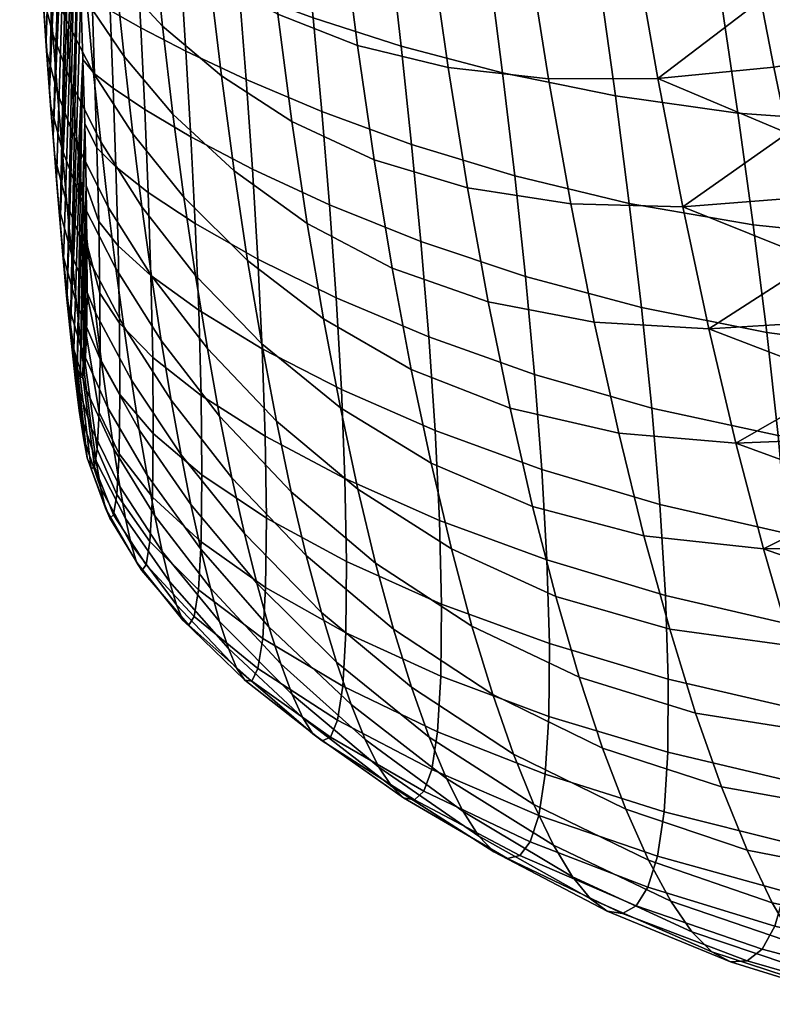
# Model space of a CAD drawing. Extents: x -120 to 2831, y -92 to 75.
# Tile 479 of 643: x 2319 to 2331, y -82 to -66. Entities that reach past the tile are written whole.
import ezdxf

# ---------------------------------------------------------------- set-up
doc = ezdxf.new("R2010")
doc.units = 0
doc.layers.add('GLASS', color=18, linetype='CONTINUOUS')

msp = doc.modelspace()

# ---------------------------------------------------------------- meshes
at = {"layer": 'GLASS'}
mesh = msp.add_polyface(dxfattribs=at)
corners = [(2319.755, -61.455, 90.245), (2319.688, -60.334, 89.927), (2319.453, -60.471, 89.028), (2319.508, -61.535, 89.353), (2319.819, -62.6, 90.495), (2319.562, -62.621, 89.616), (2318.94, -64.572, 70.279), (2319.011, -65.576, 70.863), (2318.862, -64.991, 71.606), (2318.802, -64.037, 71.054), (2318.873, -63.538, 69.748), (2318.744, -63.058, 70.548), (2319.122, -64.133, 68.799), (2319.205, -65.239, 69.37), (2319.52, -64.833, 67.709), (2319.624, -66.025, 68.334), (2318.807, -62.474, 69.271), (2318.687, -62.054, 70.09), (2319.043, -62.992, 68.291), (2319.421, -63.596, 67.16), (2318.745, -61.383, 68.852), (2318.631, -61.027, 69.683), (2318.969, -61.817, 67.852), (2319.33, -62.319, 66.692), (2319.848, -62.866, 65.403), (2319.961, -64.262, 65.905), (2318.686, -60.267, 68.493), (2318.578, -59.978, 69.329), (2318.9, -60.613, 67.484), (2319.247, -61.005, 66.31), (2319.745, -61.427, 65.004), (2319.655, -59.952, 64.714), (2319.172, -59.661, 66.019), (2319.362, -61.865, 87.884), (2319.314, -60.884, 87.577), (2319.451, -63.874, 88.326), (2319.614, -63.729, 89.811), (2319.407, -62.863, 88.136), (2319.492, -64.896, 88.446), (2319.663, -64.858, 89.929), (2318.924, -65.916, 72.204), (2318.867, -65.02, 73.393), (2318.813, -64.162, 72.826), (2318.708, -62.375, 71.808), (2318.76, -63.28, 72.297), (2318.606, -60.503, 70.957), (2318.656, -61.449, 71.361), (2318.557, -59.539, 70.599), (2318.76, -63.28, 72.297), (2319.005, -55.403, 84.783), (2318.708, -62.375, 71.808), (2318.813, -64.162, 72.826), (2319.112, -57.143, 85.879), (2318.867, -65.02, 73.393), (2318.921, -65.852, 73.998), (2319.215, -58.973, 86.816), (2318.977, -66.656, 74.639), (2319.032, -67.428, 75.317), (2319.088, -68.167, 76.032), (2319.314, -60.884, 87.577), (2319.362, -61.865, 87.884), (2319.2, -69.525, 77.575), (2319.407, -62.863, 88.136), (2319.265, -59.919, 87.22), (2319.164, -58.047, 86.368), (2319.451, -63.874, 88.326)]
mesh.append_faces([[corners[k] for k in face] for face in [(0, 1, 2, 3), (4, 0, 3, 5), (6, 7, 8, 9), (10, 6, 9, 11), (12, 13, 6, 10), (14, 15, 13, 12), (16, 10, 11, 17), (18, 12, 10, 16), (19, 14, 12, 18), (20, 16, 17, 21), (22, 18, 16, 20), (23, 19, 18, 22), (24, 25, 19, 23), (26, 20, 21, 27), (28, 22, 20, 26), (29, 23, 22, 28), (30, 24, 23, 29), (31, 30, 29, 32), (33, 3, 2, 34), (35, 36, 5, 37), (38, 39, 36, 35), (37, 5, 3, 33), (40, 41, 42, 8), (43, 11, 9, 44), (45, 21, 17, 46), (47, 27, 21, 45), (46, 17, 11, 43), (44, 9, 8, 42), (48, 49, 50, 50), (49, 48, 51, 51), (52, 51, 53, 53), (52, 53, 54, 54), (55, 54, 56, 56), (57, 58, 59, 59), (57, 55, 56, 56), (58, 60, 59, 59), (61, 62, 60, 60), (57, 59, 63, 63), (64, 52, 54, 54), (55, 64, 54, 54), (55, 57, 63, 63), (61, 65, 62, 62)]])
mesh = msp.add_polyface(dxfattribs=at)
corners = [(2329.106, -62.174, 99.527), (2328.778, -60.238, 99.557), (2326.959, -60.328, 98.578), (2327.25, -62.166, 98.58), (2331.095, -62.087, 100.274), (2330.734, -60.067, 100.32), (2333.186, -61.896, 100.804), (2332.796, -59.808, 100.847), (2335.351, -61.603, 101.122), (2334.937, -59.464, 101.143), (2329.419, -64.088, 99.328), (2327.529, -63.985, 98.427), (2331.438, -64.084, 100.047), (2333.555, -63.962, 100.57), (2329.712, -65.966, 98.963), (2327.791, -65.775, 98.122), (2331.759, -66.042, 99.643), (2333.898, -65.991, 100.147), (2329.983, -67.799, 98.438), (2328.034, -67.528, 97.668), (2332.053, -67.95, 99.066), (2334.212, -67.966, 99.541), (2328.708, -67.253, 58.054), (2329.104, -69.292, 58.867), (2327.324, -69.244, 59.549), (2326.972, -67.258, 58.725), (2330.556, -67.072, 57.593), (2330.772, -68.117, 57.96), (2332.719, -67.792, 57.656), (2332.96, -68.822, 58.05), (2330.993, -69.14, 58.376), (2332.483, -66.743, 57.311), (2328.337, -65.13, 57.44), (2326.643, -65.184, 58.092), (2330.346, -66.007, 57.277), (2330.142, -64.925, 57.013), (2332.252, -65.676, 57.018), (2332.027, -64.594, 56.776), (2329.944, -63.828, 56.802), (2327.993, -62.942, 57.036), (2329.754, -62.719, 56.645), (2331.807, -63.499, 56.587), (2331.594, -62.394, 56.452), (2329.571, -61.6, 56.542), (2327.679, -60.71, 56.85), (2329.396, -60.475, 56.495), (2331.388, -61.281, 56.37), (2331.19, -60.164, 56.343), (2329.229, -59.346, 56.505), (2334.709, -67.371, 57.461), (2334.969, -68.401, 57.828), (2334.452, -66.324, 57.143), (2334.2, -65.262, 56.876), (2333.712, -63.102, 56.495), (2333.954, -64.187, 56.659), (2333.477, -62.009, 56.383), (2333.248, -60.91, 56.324), (2333.026, -59.808, 56.318)]
mesh.append_faces([[corners[k] for k in face] for face in [(0, 1, 2, 3), (4, 5, 1, 0), (6, 7, 5, 4), (8, 9, 7, 6), (10, 0, 3, 11), (12, 4, 0, 10), (13, 6, 4, 12), (14, 10, 11, 15), (16, 12, 10, 14), (17, 13, 12, 16), (18, 14, 15, 19), (20, 16, 14, 18), (21, 17, 16, 20), (22, 23, 24, 25), (22, 26, 27, 27), (23, 22, 27, 27), (28, 29, 30, 27), (31, 28, 27, 26), (32, 22, 25, 33), (34, 26, 22, 22), (32, 35, 34, 34), (22, 32, 34, 34), (36, 31, 26, 34), (37, 36, 34, 35), (38, 35, 32, 32), (39, 40, 38, 38), (32, 39, 38, 38), (41, 37, 35, 38), (42, 41, 38, 40), (43, 40, 39, 39), (44, 45, 43, 43), (39, 44, 43, 43), (46, 42, 40, 43), (47, 46, 43, 45), (48, 45, 44, 44), (29, 28, 49, 50), (28, 31, 51, 49), (52, 51, 31, 36), (37, 41, 53, 54), (55, 53, 41, 42), (42, 46, 56, 55), (46, 47, 57, 56), (54, 52, 36, 37)]])
mesh = msp.add_polyface(dxfattribs=at)
corners = [(2319.996, -66.172, 90.767), (2319.941, -64.959, 90.767), (2319.663, -64.858, 89.929), (2319.708, -66.008, 89.958), (2320.484, -66.443, 91.634), (2320.415, -65.164, 91.683), (2320.046, -67.406, 90.654), (2319.75, -67.175, 89.88), (2320.089, -68.657, 90.403), (2319.786, -68.352, 89.671), (2320.124, -69.912, 89.979), (2319.814, -69.525, 89.3), (2319.309, -69.24, 73.689), (2319.386, -70.057, 74.515), (2319.178, -69.301, 75.032), (2319.114, -68.507, 74.259), (2319.232, -68.381, 72.911), (2319.049, -67.677, 73.53), (2319.569, -69.251, 72.233), (2319.665, -70.139, 73.082), (2319.157, -67.482, 72.18), (2318.986, -66.812, 72.845), (2319.475, -68.314, 71.436), (2319.967, -69.295, 70.617), (2320.088, -70.273, 71.5), (2319.083, -66.547, 71.497), (2318.924, -65.916, 72.204), (2319.382, -67.332, 70.692), (2319.849, -68.259, 69.792), (2319.011, -65.576, 70.863), (2318.862, -64.991, 71.606), (2319.292, -66.306, 70.002), (2319.734, -67.168, 69.03), (2320.356, -68.129, 67.965), (2320.502, -69.293, 68.814), (2319.205, -65.239, 69.37), (2318.94, -64.572, 70.279), (2319.624, -66.025, 68.334), (2320.217, -66.899, 67.193), (2320.084, -65.608, 66.504), (2319.52, -64.833, 67.709), (2319.563, -66.951, 88.432), (2319.53, -65.924, 88.486), (2319.592, -67.967, 88.268), (2319.628, -69.875, 87.517), (2319.833, -70.664, 88.725), (2319.615, -68.951, 87.97), (2319.492, -64.896, 88.446), (2319.088, -68.167, 76.032), (2319.243, -70.053, 75.851), (2319.144, -68.868, 76.785), (2319.032, -67.428, 75.317), (2318.921, -65.852, 73.998), (2318.977, -66.656, 74.639), (2318.867, -65.02, 73.393), (2319.309, -70.759, 76.716), (2319.2, -69.525, 77.575), (2319.144, -68.868, 76.785), (2319.362, -61.865, 87.884), (2319.088, -68.167, 76.032), (2319.2, -69.525, 77.575), (2319.256, -70.133, 78.405), (2319.312, -70.682, 79.274), (2319.451, -63.874, 88.326), (2319.367, -71.162, 80.183), (2319.492, -64.896, 88.446), (2319.563, -66.951, 88.432), (2319.53, -65.924, 88.486), (2319.472, -71.846, 82.119), (2319.592, -67.967, 88.268)]
mesh.append_faces([[corners[k] for k in face] for face in [(0, 1, 2, 3), (4, 5, 1, 0), (6, 0, 3, 7), (8, 6, 7, 9), (10, 8, 9, 11), (12, 13, 14, 15), (16, 12, 15, 17), (18, 19, 12, 16), (20, 16, 17, 21), (22, 18, 16, 20), (23, 24, 18, 22), (25, 20, 21, 26), (27, 22, 20, 25), (28, 23, 22, 27), (29, 25, 26, 30), (31, 27, 25, 29), (32, 28, 27, 31), (33, 34, 28, 32), (35, 31, 29, 36), (37, 32, 31, 35), (38, 33, 32, 37), (39, 38, 37, 40), (41, 7, 3, 42), (43, 9, 7, 41), (44, 45, 11, 46), (46, 11, 9, 43), (42, 3, 2, 47), (48, 14, 49, 50), (51, 15, 14, 48), (52, 21, 17, 53), (54, 26, 21, 52), (53, 17, 15, 51), (50, 49, 55, 56), (57, 58, 59, 59), (60, 58, 57, 57), (61, 62, 63, 63), (64, 65, 62, 62), (63, 60, 61, 61), (63, 62, 65, 65), (64, 66, 67, 67), (67, 65, 64, 64), (66, 68, 69, 69)]])
mesh = msp.add_polyface(dxfattribs=at)
corners = [(2323.224, -66.285, 94.758), (2323.074, -64.789, 94.938), (2321.929, -64.438, 93.794), (2322.049, -65.851, 93.704), (2324.627, -66.735, 95.794), (2324.446, -65.153, 96.069), (2326.239, -67.162, 96.776), (2326.026, -65.494, 97.145), (2328.034, -67.528, 97.668), (2327.791, -65.775, 98.122), (2321.201, -66.815, 92.552), (2321.113, -65.467, 92.67), (2320.415, -65.164, 91.683), (2320.484, -66.443, 91.634), (2322.16, -67.269, 93.501), (2323.362, -67.776, 94.456), (2324.792, -68.299, 95.389), (2326.432, -68.799, 96.269), (2328.255, -69.236, 97.066), (2320.546, -67.743, 91.467), (2319.996, -66.172, 90.767), (2320.046, -67.406, 90.654), (2321.281, -68.178, 92.311), (2322.26, -68.694, 93.17), (2323.484, -69.261, 94.023), (2324.939, -69.842, 94.848), (2326.604, -70.399, 95.619), (2328.448, -70.892, 96.316), (2320.601, -69.06, 91.157), (2320.089, -68.657, 90.403), (2321.349, -69.554, 91.923), (2322.346, -70.122, 92.689), (2323.59, -70.736, 93.44), (2320.645, -70.383, 90.666), (2320.124, -69.912, 89.979), (2321.405, -70.934, 91.352), (2320.502, -69.293, 68.814), (2320.654, -70.389, 69.734), (2319.967, -69.295, 70.617), (2319.849, -68.259, 69.792), (2321.171, -69.139, 66.84), (2321.354, -70.384, 67.785), (2320.356, -68.129, 67.965), (2320.996, -67.815, 65.984), (2320.217, -66.899, 67.193), (2321.968, -68.719, 64.753), (2322.183, -70.141, 65.694), (2323.133, -69.553, 63.548), (2323.391, -71.073, 64.569), (2320.831, -66.417, 65.225), (2320.084, -65.608, 66.504), (2321.765, -67.21, 63.924), (2322.889, -67.935, 62.655), (2324.198, -68.543, 61.472), (2324.485, -70.263, 62.42), (2325.682, -68.989, 60.425), (2326.012, -70.799, 61.41), (2320.677, -64.951, 64.573), (2319.961, -64.262, 65.905), (2321.577, -65.622, 63.217), (2322.662, -66.228, 61.9), (2323.931, -66.725, 60.679), (2325.372, -67.078, 59.607), (2326.972, -67.258, 58.725), (2327.324, -69.244, 59.549), (2322.455, -64.443, 61.295), (2321.404, -63.965, 62.643), (2323.685, -64.825, 60.052), (2325.085, -65.079, 58.971), (2326.643, -65.184, 58.092)]
mesh.append_faces([[corners[k] for k in face] for face in [(0, 1, 2, 3), (4, 5, 1, 0), (6, 7, 5, 4), (8, 9, 7, 6), (10, 11, 12, 13), (14, 3, 11, 10), (15, 0, 3, 14), (16, 4, 0, 15), (17, 6, 4, 16), (18, 8, 6, 17), (19, 13, 20, 21), (22, 10, 13, 19), (23, 14, 10, 22), (24, 15, 14, 23), (25, 16, 15, 24), (26, 17, 16, 25), (27, 18, 17, 26), (28, 19, 21, 29), (30, 22, 19, 28), (31, 23, 22, 30), (32, 24, 23, 31), (33, 28, 29, 34), (35, 30, 28, 33), (36, 37, 38, 39), (40, 41, 36, 42), (43, 40, 42, 44), (45, 46, 40, 43), (47, 48, 46, 45), (49, 43, 44, 50), (51, 45, 43, 49), (52, 47, 45, 51), (53, 54, 47, 52), (55, 56, 54, 53), (57, 49, 50, 58), (59, 51, 49, 57), (60, 52, 51, 59), (61, 53, 52, 60), (62, 55, 53, 61), (63, 64, 55, 62), (65, 60, 59, 66), (67, 61, 60, 65), (68, 62, 61, 67), (69, 63, 62, 68)]])
mesh = msp.add_polyface(dxfattribs=at)
corners = [(2320.146, -71.139, 89.336), (2320.124, -69.912, 89.979), (2319.814, -69.525, 89.3), (2319.833, -70.664, 88.725), (2320.153, -72.275, 88.433), (2319.837, -71.706, 87.913), (2320.139, -73.214, 87.268), (2319.823, -72.56, 86.862), (2320.104, -73.861, 85.919), (2319.792, -73.141, 85.639), (2320.052, -74.187, 84.506), (2319.747, -73.425, 84.349), (2319.921, -74.079, 81.809), (2319.99, -74.238, 83.123), (2319.692, -73.453, 83.075), (2319.633, -73.282, 81.857), (2319.848, -73.766, 80.574), (2319.57, -72.962, 80.706), (2319.773, -73.335, 79.413), (2319.506, -72.529, 79.621), (2319.697, -72.812, 78.32), (2319.44, -72.008, 78.597), (2320.148, -73.735, 78.097), (2320.241, -74.243, 79.271), (2319.619, -72.212, 77.288), (2319.375, -71.414, 77.63), (2320.053, -73.145, 76.986), (2319.542, -71.549, 76.312), (2319.309, -70.759, 76.716), (2319.957, -72.484, 75.931), (2319.463, -70.828, 75.388), (2319.243, -70.053, 75.851), (2319.859, -71.759, 74.93), (2319.386, -70.057, 74.515), (2319.178, -69.301, 75.032), (2319.762, -70.976, 73.981), (2320.336, -72.046, 73.432), (2320.46, -72.836, 74.476), (2319.665, -70.139, 73.082), (2319.309, -69.24, 73.689), (2320.212, -71.191, 72.439), (2320.088, -70.273, 71.5), (2319.569, -69.251, 72.233), (2319.631, -70.69, 86.891), (2319.628, -69.875, 87.517), (2319.62, -71.34, 86.096), (2319.562, -71.991, 84.162), (2319.597, -71.778, 85.167), (2319.472, -71.846, 82.119), (2319.52, -72.002, 83.134), (2319.42, -71.557, 81.132), (2319.367, -71.162, 80.183), (2319.256, -70.133, 78.405), (2319.312, -70.682, 79.274), (2319.2, -69.525, 77.575), (2319.563, -66.951, 88.432), (2319.367, -71.162, 80.183), (2319.42, -71.557, 81.132), (2319.52, -72.002, 83.134), (2319.592, -67.967, 88.268), (2319.472, -71.846, 82.119), (2319.615, -68.951, 87.97), (2319.562, -71.991, 84.162), (2319.597, -71.778, 85.167), (2319.631, -70.69, 86.891), (2319.628, -69.875, 87.517), (2319.62, -71.34, 86.096)]
mesh.append_faces([[corners[k] for k in face] for face in [(0, 1, 2, 3), (4, 0, 3, 5), (6, 4, 5, 7), (8, 6, 7, 9), (10, 8, 9, 11), (12, 13, 14, 15), (16, 12, 15, 17), (18, 16, 17, 19), (20, 18, 19, 21), (22, 23, 18, 20), (24, 20, 21, 25), (26, 22, 20, 24), (27, 24, 25, 28), (29, 26, 24, 27), (30, 27, 28, 31), (32, 29, 27, 30), (33, 30, 31, 34), (35, 32, 30, 33), (36, 37, 32, 35), (38, 35, 33, 39), (40, 36, 35, 38), (41, 40, 38, 42), (43, 5, 3, 44), (5, 43, 45, 7), (46, 11, 9, 47), (48, 15, 14, 49), (50, 17, 15, 48), (49, 14, 11, 46), (47, 9, 7, 45), (17, 50, 51, 19), (52, 25, 21, 53), (54, 28, 25, 52), (53, 21, 19, 51), (55, 56, 57, 57), (58, 59, 60, 60), (61, 58, 62, 62), (55, 57, 60, 60), (62, 63, 64, 64), (65, 61, 62, 62), (62, 64, 65, 65), (61, 59, 58, 58), (66, 64, 63, 63)]])
mesh = msp.add_polyface(dxfattribs=at)
corners = [(2330.227, -69.576, 97.756), (2329.983, -67.799, 98.438), (2328.034, -67.528, 97.668), (2328.255, -69.236, 97.066), (2332.317, -69.794, 98.322), (2332.053, -67.95, 99.066), (2334.492, -69.874, 98.757), (2334.212, -67.966, 99.541), (2330.441, -71.289, 96.919), (2328.448, -70.892, 96.316), (2332.548, -71.563, 97.416), (2334.734, -71.7, 97.802), (2330.621, -72.927, 95.927), (2328.612, -72.49, 95.414), (2332.74, -73.245, 96.35), (2334.935, -73.43, 96.681), (2328.741, -74.02, 94.352), (2326.749, -71.956, 94.819), (2326.864, -73.464, 93.853), (2330.762, -74.482, 94.779), (2332.89, -74.83, 95.129), (2335.091, -75.052, 95.403), (2328.831, -75.466, 93.116), (2326.944, -74.903, 92.699), (2330.859, -75.938, 93.468), (2332.992, -76.303, 93.753), (2335.196, -76.55, 93.972), (2328.488, -74.518, 63.037), (2328.897, -76.004, 64.489), (2327.085, -75.483, 65.228), (2326.717, -74.056, 63.826), (2330.389, -74.729, 62.37), (2330.836, -76.268, 63.845), (2332.392, -74.697, 61.826), (2332.633, -75.509, 62.544), (2334.466, -74.46, 61.387), (2334.722, -75.291, 62.092), (2329.948, -73.045, 61.039), (2328.087, -72.888, 61.72), (2332.153, -73.85, 61.145), (2331.915, -72.969, 60.505), (2334.21, -73.594, 60.722), (2333.956, -72.697, 60.099), (2329.518, -71.228, 59.866), (2327.698, -71.126, 60.552), (2331.68, -72.055, 59.906), (2331.447, -71.111, 59.351), (2333.703, -71.769, 59.518), (2333.452, -70.812, 58.982), (2329.104, -69.292, 58.867), (2327.324, -69.244, 59.549), (2331.218, -70.139, 58.84), (2330.993, -69.14, 58.376), (2333.205, -69.829, 58.492), (2332.96, -68.822, 58.05), (2330.772, -68.117, 57.96), (2334.969, -68.401, 57.828), (2335.232, -69.412, 58.244)]
mesh.append_faces([[corners[k] for k in face] for face in [(0, 1, 2, 3), (4, 5, 1, 0), (6, 7, 5, 4), (8, 0, 3, 9), (10, 4, 0, 8), (11, 6, 4, 10), (12, 8, 9, 13), (14, 10, 8, 12), (15, 11, 10, 14), (16, 13, 17, 18), (19, 12, 13, 16), (20, 14, 12, 19), (21, 15, 14, 20), (22, 16, 18, 23), (24, 19, 16, 22), (25, 20, 19, 24), (26, 21, 20, 25), (27, 28, 29, 30), (31, 32, 28, 27), (31, 33, 34, 34), (32, 31, 34, 34), (35, 36, 34, 33), (37, 31, 27, 38), (39, 33, 31, 31), (37, 40, 39, 39), (31, 37, 39, 39), (41, 35, 33, 39), (42, 41, 39, 40), (43, 37, 38, 44), (45, 40, 37, 37), (43, 46, 45, 45), (37, 43, 45, 45), (47, 42, 40, 45), (48, 47, 45, 46), (49, 43, 44, 50), (51, 46, 43, 43), (49, 52, 51, 51), (43, 49, 51, 51), (53, 48, 46, 51), (54, 53, 51, 52), (55, 52, 49, 49), (53, 54, 56, 57)]])
mesh = msp.add_polyface(dxfattribs=at)
corners = [(2325.065, -71.359, 94.156), (2324.939, -69.842, 94.848), (2323.484, -69.261, 94.023), (2323.59, -70.736, 93.44), (2326.749, -71.956, 94.819), (2326.604, -70.399, 95.619), (2328.612, -72.49, 95.414), (2328.448, -70.892, 96.316), (2322.416, -71.546, 92.028), (2322.346, -70.122, 92.689), (2321.349, -69.554, 91.923), (2321.405, -70.934, 91.352), (2323.674, -72.193, 92.679), (2325.165, -72.844, 93.292), (2326.864, -73.464, 93.853), (2320.674, -71.683, 89.948), (2320.645, -70.383, 90.666), (2320.124, -69.912, 89.979), (2320.146, -71.139, 89.336), (2321.442, -72.288, 90.552), (2322.463, -72.938, 91.14), (2323.732, -73.61, 91.702), (2325.234, -74.275, 92.225), (2320.683, -72.892, 88.957), (2320.153, -72.275, 88.433), (2321.457, -73.552, 89.478), (2322.483, -74.238, 89.986), (2320.669, -73.903, 87.692), (2320.139, -73.214, 87.268), (2321.443, -74.617, 88.128), (2320.583, -73.556, 75.573), (2320.705, -74.202, 76.722), (2320.053, -73.145, 76.986), (2319.957, -72.484, 75.931), (2320.46, -72.836, 74.476), (2319.859, -71.759, 74.93), (2321.281, -74.024, 74.026), (2321.437, -74.732, 75.234), (2321.124, -73.233, 72.87), (2320.336, -72.046, 73.432), (2320.965, -72.361, 71.767), (2320.212, -71.191, 72.439), (2321.934, -73.597, 71.074), (2322.132, -74.484, 72.299), (2320.808, -71.413, 70.72), (2320.088, -70.273, 71.5), (2321.738, -72.616, 69.909), (2322.877, -73.82, 69.085), (2323.117, -74.834, 70.373), (2320.654, -70.389, 69.734), (2319.967, -69.295, 70.617), (2321.544, -71.544, 68.81), (2322.64, -72.697, 67.87), (2323.937, -73.78, 66.941), (2324.219, -74.955, 68.269), (2321.354, -70.384, 67.785), (2320.502, -69.293, 68.814), (2322.407, -71.469, 66.736), (2323.66, -72.484, 65.704), (2325.101, -73.364, 64.723), (2325.424, -74.727, 66.052), (2322.183, -70.141, 65.694), (2321.171, -69.139, 66.84), (2323.391, -71.073, 64.569), (2324.787, -71.874, 63.508), (2326.358, -72.491, 62.549), (2326.717, -74.056, 63.826), (2328.087, -72.888, 61.72), (2328.488, -74.518, 63.037), (2324.485, -70.263, 62.42), (2323.133, -69.553, 63.548), (2326.012, -70.799, 61.41), (2327.698, -71.126, 60.552), (2327.324, -69.244, 59.549), (2325.682, -68.989, 60.425)]
mesh.append_faces([[corners[k] for k in face] for face in [(0, 1, 2, 3), (4, 5, 1, 0), (6, 7, 5, 4), (8, 9, 10, 11), (12, 3, 9, 8), (13, 0, 3, 12), (14, 4, 0, 13), (15, 16, 17, 18), (19, 11, 16, 15), (20, 8, 11, 19), (21, 12, 8, 20), (22, 13, 12, 21), (23, 15, 18, 24), (25, 19, 15, 23), (26, 20, 19, 25), (27, 23, 24, 28), (29, 25, 23, 27), (30, 31, 32, 33), (34, 30, 33, 35), (36, 37, 30, 34), (38, 36, 34, 39), (40, 38, 39, 41), (42, 43, 38, 40), (44, 40, 41, 45), (46, 42, 40, 44), (47, 48, 42, 46), (49, 44, 45, 50), (51, 46, 44, 49), (52, 47, 46, 51), (53, 54, 47, 52), (55, 51, 49, 56), (57, 52, 51, 55), (58, 53, 52, 57), (59, 60, 53, 58), (61, 57, 55, 62), (63, 58, 57, 61), (64, 59, 58, 63), (65, 66, 59, 64), (67, 68, 66, 65), (69, 64, 63, 70), (71, 65, 64, 69), (72, 67, 65, 71), (73, 72, 71, 74)]])
mesh = msp.add_polyface(dxfattribs=at)
corners = [(2326.944, -74.903, 92.699), (2326.864, -73.464, 93.853), (2325.165, -72.844, 93.292), (2325.234, -74.275, 92.225), (2325.267, -75.604, 90.927), (2323.732, -73.61, 91.702), (2323.758, -74.93, 90.473), (2326.983, -76.234, 91.336), (2325.257, -76.751, 89.399), (2323.747, -76.061, 88.994), (2326.975, -77.39, 89.769), (2325.204, -77.635, 87.707), (2323.697, -76.909, 87.336), (2326.918, -78.307, 88.051), (2325.111, -78.234, 85.95), (2323.613, -77.449, 85.617), (2326.818, -78.963, 86.265), (2324.987, -78.579, 84.202), (2323.502, -77.719, 83.92), (2326.68, -79.382, 84.472), (2324.836, -78.717, 82.494), (2323.371, -77.776, 82.28), (2326.511, -79.603, 82.699), (2328.366, -80.402, 82.872), (2328.552, -80.105, 84.706), (2324.665, -78.685, 80.83), (2323.223, -77.665, 80.701), (2326.316, -79.651, 80.954), (2328.149, -80.525, 81.048), (2324.475, -78.507, 79.209), (2323.062, -77.415, 79.179), (2326.099, -79.545, 79.236), (2327.905, -80.485, 79.236), (2324.271, -78.196, 77.629), (2322.89, -77.042, 77.708), (2325.862, -79.294, 77.546), (2327.638, -80.288, 77.442), (2324.054, -77.759, 76.087), (2322.709, -76.557, 76.284), (2325.61, -78.904, 75.888), (2327.351, -79.939, 75.672), (2325.345, -78.379, 74.265), (2323.828, -77.202, 74.587), (2327.049, -79.438, 73.933), (2325.07, -77.719, 72.683), (2323.595, -76.527, 73.131), (2326.734, -78.788, 72.234), (2324.789, -76.927, 71.15), (2323.357, -75.737, 71.724), (2326.411, -77.989, 70.584), (2328.2, -78.866, 70.031), (2328.562, -79.678, 71.782), (2324.505, -76.005, 69.676), (2323.117, -74.834, 70.373), (2326.082, -77.044, 68.996), (2327.83, -77.893, 68.345), (2324.219, -74.955, 68.269), (2322.877, -73.82, 69.085), (2325.752, -75.956, 67.481), (2327.457, -76.764, 66.74), (2325.424, -74.727, 66.052), (2323.937, -73.78, 66.941), (2327.085, -75.483, 65.228), (2326.717, -74.056, 63.826), (2325.101, -73.364, 64.723)]
mesh.append_faces([[corners[k] for k in face] for face in [(0, 1, 2, 3), (4, 3, 5, 6), (7, 0, 3, 4), (8, 4, 6, 9), (10, 7, 4, 8), (11, 8, 9, 12), (13, 10, 8, 11), (14, 11, 12, 15), (16, 13, 11, 14), (17, 14, 15, 18), (19, 16, 14, 17), (20, 17, 18, 21), (22, 19, 17, 20), (23, 24, 19, 22), (25, 20, 21, 26), (27, 22, 20, 25), (28, 23, 22, 27), (29, 25, 26, 30), (31, 27, 25, 29), (32, 28, 27, 31), (33, 29, 30, 34), (35, 31, 29, 33), (36, 32, 31, 35), (37, 33, 34, 38), (39, 35, 33, 37), (40, 36, 35, 39), (41, 39, 37, 42), (43, 40, 39, 41), (44, 41, 42, 45), (46, 43, 41, 44), (47, 44, 45, 48), (49, 46, 44, 47), (50, 51, 46, 49), (52, 47, 48, 53), (54, 49, 47, 52), (55, 50, 49, 54), (56, 52, 53, 57), (58, 54, 52, 56), (59, 55, 54, 58), (60, 58, 56, 61), (62, 59, 58, 60), (63, 62, 60, 64)]])
mesh = msp.add_polyface(dxfattribs=at)
corners = [(2323.758, -74.93, 90.473), (2323.732, -73.61, 91.702), (2322.463, -72.938, 91.14), (2322.483, -74.238, 89.986), (2322.47, -75.343, 88.565), (2321.457, -73.552, 89.478), (2321.443, -74.617, 88.128), (2323.747, -76.061, 88.994), (2320.63, -74.609, 86.236), (2320.669, -73.903, 87.692), (2320.139, -73.214, 87.268), (2320.104, -73.861, 85.919), (2321.4, -75.377, 86.586), (2322.424, -76.15, 86.957), (2323.697, -76.909, 87.336), (2320.571, -74.982, 84.719), (2320.052, -74.187, 84.506), (2321.333, -75.801, 84.983), (2322.348, -76.63, 85.288), (2323.613, -77.449, 85.617), (2319.99, -74.238, 83.123), (2319.747, -73.425, 84.349), (2319.692, -73.453, 83.075), (2320.499, -75.069, 83.238), (2321.249, -75.939, 83.418), (2322.251, -76.83, 83.652), (2323.502, -77.719, 83.92), (2320.418, -74.941, 81.834), (2319.921, -74.079, 81.809), (2321.154, -75.859, 81.929), (2322.139, -76.813, 82.084), (2323.371, -77.776, 82.28), (2320.332, -74.653, 80.513), (2319.848, -73.766, 80.574), (2321.05, -75.615, 80.523), (2322.014, -76.63, 80.591), (2323.223, -77.665, 80.701), (2320.241, -74.243, 79.271), (2319.773, -73.335, 79.413), (2320.939, -75.244, 79.192), (2321.88, -76.313, 79.166), (2323.062, -77.415, 79.179), (2320.824, -74.768, 77.927), (2320.148, -73.735, 78.097), (2321.738, -75.884, 77.801), (2322.89, -77.042, 77.708), (2320.705, -74.202, 76.722), (2320.053, -73.145, 76.986), (2321.59, -75.354, 76.492), (2322.709, -76.557, 76.284), (2321.437, -74.732, 75.234), (2320.583, -73.556, 75.573), (2322.521, -75.967, 74.907), (2323.828, -77.202, 74.587), (2324.054, -77.759, 76.087), (2322.328, -75.274, 73.578), (2321.281, -74.024, 74.026), (2323.595, -76.527, 73.131), (2322.132, -74.484, 72.299), (2321.124, -73.233, 72.87), (2323.357, -75.737, 71.724), (2323.117, -74.834, 70.373), (2321.934, -73.597, 71.074)]
mesh.append_faces([[corners[k] for k in face] for face in [(0, 1, 2, 3), (4, 3, 5, 6), (7, 0, 3, 4), (8, 9, 10, 11), (12, 6, 9, 8), (13, 4, 6, 12), (14, 7, 4, 13), (15, 8, 11, 16), (17, 12, 8, 15), (18, 13, 12, 17), (19, 14, 13, 18), (20, 16, 21, 22), (23, 15, 16, 20), (24, 17, 15, 23), (25, 18, 17, 24), (26, 19, 18, 25), (27, 23, 20, 28), (29, 24, 23, 27), (30, 25, 24, 29), (31, 26, 25, 30), (32, 27, 28, 33), (34, 29, 27, 32), (35, 30, 29, 34), (36, 31, 30, 35), (37, 32, 33, 38), (39, 34, 32, 37), (40, 35, 34, 39), (41, 36, 35, 40), (42, 39, 37, 43), (44, 40, 39, 42), (45, 41, 40, 44), (46, 42, 43, 47), (48, 44, 42, 46), (49, 45, 44, 48), (50, 48, 46, 51), (52, 49, 48, 50), (53, 54, 49, 52), (55, 52, 50, 56), (57, 53, 52, 55), (58, 55, 56, 59), (60, 57, 55, 58), (61, 60, 58, 62)]])
mesh = msp.add_polyface(dxfattribs=at)
corners = [(2328.875, -76.796, 91.693), (2328.831, -75.466, 93.116), (2326.944, -74.903, 92.699), (2326.983, -76.234, 91.336), (2330.907, -77.271, 91.991), (2330.859, -75.938, 93.468), (2333.043, -77.644, 92.225), (2332.992, -76.303, 93.753), (2328.868, -77.959, 90.091), (2326.975, -77.39, 89.769), (2330.902, -78.442, 90.355), (2333.038, -78.826, 90.556), (2328.81, -78.905, 88.351), (2326.918, -78.307, 88.051), (2330.841, -79.414, 88.595), (2332.976, -79.823, 88.77), (2328.702, -79.614, 86.54), (2326.818, -78.963, 86.265), (2330.728, -80.172, 86.758), (2332.858, -80.623, 86.905), (2328.552, -80.105, 84.706), (2326.68, -79.382, 84.472), (2330.568, -80.725, 84.883), (2332.691, -81.229, 84.987), (2330.367, -81.089, 82.99), (2328.366, -80.402, 82.872), (2332.479, -81.645, 83.036), (2330.131, -81.275, 81.09), (2328.149, -80.525, 81.048), (2332.227, -81.878, 81.064), (2329.864, -81.289, 79.191), (2327.905, -80.485, 79.236), (2331.94, -81.93, 79.085), (2329.569, -81.135, 77.301), (2327.638, -80.288, 77.442), (2331.623, -81.803, 77.108), (2329.251, -80.814, 75.429), (2327.351, -79.939, 75.672), (2331.278, -81.496, 75.148), (2328.914, -80.328, 73.585), (2327.049, -79.438, 73.933), (2330.912, -81.012, 73.216), (2333.011, -81.468, 72.822), (2333.402, -81.967, 74.824), (2328.562, -79.678, 71.782), (2326.734, -78.788, 72.234), (2330.527, -80.351, 71.326), (2332.599, -80.783, 70.867), (2330.129, -79.515, 69.493), (2328.2, -78.866, 70.031), (2332.172, -79.916, 68.976), (2329.722, -78.509, 67.733), (2327.83, -77.893, 68.345), (2331.732, -78.87, 67.164), (2329.31, -77.337, 66.059), (2327.457, -76.764, 66.74), (2331.285, -77.651, 65.449), (2328.897, -76.004, 64.489), (2327.085, -75.483, 65.228), (2330.836, -76.268, 63.845), (2333.114, -77.019, 64.087), (2333.354, -77.714, 64.909), (2332.633, -75.509, 62.544), (2332.874, -76.283, 63.298)]
mesh.append_faces([[corners[k] for k in face] for face in [(0, 1, 2, 3), (4, 5, 1, 0), (6, 7, 5, 4), (8, 0, 3, 9), (10, 4, 0, 8), (11, 6, 4, 10), (12, 8, 9, 13), (14, 10, 8, 12), (15, 11, 10, 14), (16, 12, 13, 17), (18, 14, 12, 16), (19, 15, 14, 18), (20, 16, 17, 21), (22, 18, 16, 20), (23, 19, 18, 22), (24, 22, 20, 25), (26, 23, 22, 24), (27, 24, 25, 28), (29, 26, 24, 27), (30, 27, 28, 31), (32, 29, 27, 30), (33, 30, 31, 34), (35, 32, 30, 33), (36, 33, 34, 37), (38, 35, 33, 36), (39, 36, 37, 40), (41, 38, 36, 39), (42, 43, 38, 41), (44, 39, 40, 45), (46, 41, 39, 44), (47, 42, 41, 46), (48, 46, 44, 49), (50, 47, 46, 48), (51, 48, 49, 52), (53, 50, 48, 51), (54, 51, 52, 55), (56, 53, 51, 54), (57, 54, 55, 58), (59, 56, 54, 57), (60, 61, 56, 56), (56, 59, 60, 60), (62, 63, 59, 59)]])

doc.saveas('drawing.dxf')
